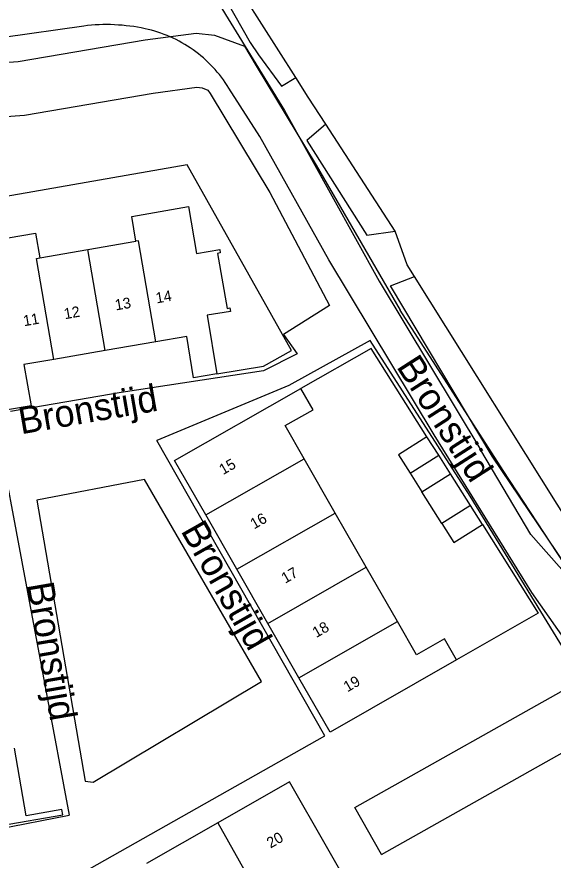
# Model space of a CAD drawing. Extents: x 136000 to 141000, y 400494 to 402006.
# Drawn here: x 137978.9 to 138028.7, y 401593.2 to 401671.5 of the extents above; entities that cross this region are included whole.
import ezdxf

# ---------------------------------------------------------------- set-up
doc = ezdxf.new("R2010")
doc.units = 0
for name, color, linetype in [('gg-afsc-erfafscheiding', 7, 'Continuous'), ('gg-afsc-hekwerk', 7, 'Continuous'), ('gg-anno-huisnummerreeks BGT', 7, 'Continuous'), ('gg-anno-openbare ruimte label', 7, 'Continuous'), ('gg-bbg-bijgebouw', 7, 'Continuous'), ('gg-bbg-hoofdgebouw', 7, 'Continuous'), ('gg-bbg-luifel en loopbrug', 7, 'Continuous'), ('gg-bbg-tussenscheiding', 7, 'Continuous'), ('gg-knt-onverhard', 7, 'Continuous'), ('gg-knt-plantopografie kant verharding', 7, 'Continuous'), ('gt-grn-groengrens', 7, 'Continuous')]:
    doc.layers.add(name, color=color, linetype=linetype)

msp = doc.modelspace()

# ---------------------------------------------------------------- linework, layer by layer
at = {"layer": 'gg-afsc-erfafscheiding'}
msp.add_line((138032.022, 401621.435), (138015.818, 401647.355), dxfattribs=at)
for points in [[(137997.493, 401638.311), (138001.817, 401639.022), (138004.397, 401640.486), (137994.734, 401657.711), (137974.73, 401654.239), (137975.388, 401650.473)], [(138015.818, 401647.355), (138015.138, 401648.443), (138014.012, 401651.568)], [(138016.971, 401632.48), (138011.798, 401640.684), (138005.278, 401636.966)], [(138022.117, 401624.336), (138027.297, 401616.101), (138019.701, 401611.753)]]:
    msp.add_lwpolyline(points, dxfattribs=at)
at = {"layer": 'gg-afsc-hekwerk'}
for p, q in [((138004.812, 401665.821), (137997.627, 401677.163)), ((138014.012, 401651.568), (138007.594, 401661.484))]:
    msp.add_line(p, q, dxfattribs=at)
msp.add_lwpolyline([(138007.594, 401661.484), (138005.966, 401663.999), (138004.812, 401665.821)], dxfattribs=at)
at = {"layer": 'gg-bbg-bijgebouw'}
for p, q in [((138018.057, 401630.762), (138016.971, 401632.48)), ((138019.142, 401629.043), (138018.057, 401630.762)), ((138015.403, 401629.084), (138016.488, 401627.366)), ((138016.488, 401627.366), (138019.142, 401629.043)), ((138021, 401626.103), (138018.347, 401624.427)), ((138022.117, 401624.336), (138021, 401626.103))]:
    msp.add_line(p, q, dxfattribs=at)
for points in [[(138016.971, 401632.48), (138014.317, 401630.802), (138015.403, 401629.084)], [(138018.347, 401624.427), (138019.458, 401622.663), (138022.117, 401624.336)]]:
    msp.add_lwpolyline(points, dxfattribs=at)
at = {"layer": 'gg-bbg-hoofdgebouw'}
for p, q in [((137985.522, 401649.852), (137989.979, 401650.626)), ((137981.064, 401649.077), (137985.522, 401649.852)), ((137991.827, 401641.289), (137987.124, 401640.478)), ((137987.124, 401640.478), (137982.367, 401639.657)), ((138008.456, 401625.396), (138005.571, 401630.436)), ((137999.333, 401620.178), (137996.449, 401625.219)), ((138011.341, 401620.355), (138008.456, 401625.396)), ((138002.216, 401615.136), (137999.333, 401620.178)), ((138014.227, 401615.315), (138011.341, 401620.355)), ((138005.1, 401610.095), (138002.216, 401615.136)), ((137997.588, 401596.638), (137990.963, 401592.85))]:
    msp.add_line(p, q, dxfattribs=at)
for points in [[(137989.979, 401650.626), (137989.587, 401652.917), (137994.842, 401653.844), (137995.594, 401649.484), (137997.745, 401649.855), (137997.8, 401649.54), (137997.549, 401649.496), (137998.435, 401644.391), (137998.687, 401644.435), (137998.741, 401644.119), (137996.582, 401643.755), (137997.493, 401638.311)], [(137975.388, 401650.473), (137980.662, 401651.386), (137981.064, 401649.077)], [(137982.367, 401639.657), (137979.564, 401639.173), (137980.261, 401635.356), (137978.073, 401634.961), (137975.388, 401650.473)], [(137997.493, 401638.311), (137995.303, 401637.944), (137994.684, 401641.782), (137991.827, 401641.289)], [(137996.449, 401625.219), (137993.566, 401630.261), (138005.278, 401636.966)], [(138005.571, 401630.436), (138003.813, 401633.508), (138006.412, 401634.984), (138005.278, 401636.966)], [(138019.701, 401611.753), (138018.606, 401613.71), (138015.999, 401612.218), (138014.227, 401615.315)], [(138019.701, 401611.753), (138007.983, 401605.053), (138005.1, 401610.095)], [(137969.323, 401594.961), (137971.61, 401595.36), (137971.642, 401595.179), (137973.039, 401595.425), (137973.008, 401595.604), (137976.111, 401596.146), (137976.141, 401595.973), (137977.51, 401596.215), (137977.48, 401596.385), (137983.184, 401597.381), (137983.098, 401597.873), (137979.799, 401597.285), (137978.706, 401603.577)], [(138011.094, 401588.419), (138004.212, 401600.426), (137997.588, 401596.638)]]:
    msp.add_lwpolyline(points, dxfattribs=at)
at = {"layer": 'gg-bbg-luifel en loopbrug'}
for p, q in [((138021, 401626.103), (138019.142, 401629.043)), ((138018.347, 401624.427), (138016.488, 401627.366))]:
    msp.add_line(p, q, dxfattribs=at)
at = {"layer": 'gg-bbg-tussenscheiding'}
for p, q in [((137987.124, 401640.478), (137985.522, 401649.852)), ((137996.449, 401625.219), (138005.571, 401630.436)), ((138015.403, 401629.084), (138018.057, 401630.762)), ((137999.333, 401620.178), (138008.456, 401625.396)), ((138002.216, 401615.136), (138011.341, 401620.355)), ((138005.1, 401610.095), (138014.227, 401615.315)), ((137997.588, 401596.638), (138004.355, 401584.57))]:
    msp.add_line(p, q, dxfattribs=at)
for points in [[(137991.827, 401641.289), (137990.22, 401650.668), (137989.979, 401650.626)], [(137982.367, 401639.657), (137980.762, 401649.025), (137981.064, 401649.077)]]:
    msp.add_lwpolyline(points, dxfattribs=at)
at = {"layer": 'gg-knt-onverhard'}
for points in [[(137946.996, 401666.717), (137966.229, 401670.468), (137982.085, 401673.277), (137991.887, 401674.898), (137995.879, 401675.646), (138003.747, 401662.755), (138012.533, 401646.908), (138021.97, 401631.217)], [(137985.132, 401670.609), (137977.702, 401669.532), (137956.702, 401665.654), (137947.963, 401664.063)], [(138052.497, 401589.179), (138048.199, 401587.546), (138036.73, 401603.736), (138026.706, 401618.022), (138017.627, 401632.643), (138007.864, 401648.891), (138001.463, 401660.341), (137998.597, 401664.84)], [(138036.497, 401620.169), (138034.261, 401618.884), (138032.945, 401618.806), (138031.788, 401620.445), (138029.959, 401619.624), (138026.61, 401623.404), (138021.97, 401631.217)]]:
    msp.add_lwpolyline(points, dxfattribs=at)
for centre, radius, start, end in [((137987.233, 401653.663), 17.076, 77.86245, 97.06669), ((137988.295, 401658.57), 12.055, 54.62883, 77.89375), ((137988.323, 401658.579), 12.031, 31.35837, 54.71469)]:
    msp.add_arc(centre, radius, start, end, dxfattribs=at)
at = {"layer": 'gg-knt-plantopografie kant verharding'}
for p, q in [((137988.614, 401636.582), (137978.354, 401634.817)), ((137977.151, 401632.611), (137983.788, 401597.329)), ((137990.781, 401628.517), (137980.784, 401626.588)), ((137980.784, 401626.588), (137985.27, 401600.506)), ((138012.74, 401593.699), (138033.678, 401605.48)), ((137959.22, 401592.642), (137983.788, 401597.329))]:
    msp.add_line(p, q, dxfattribs=at)
for points in [[(137940.923, 401665.53), (137964.223, 401666.487), (137972.09, 401666.81), (137979.046, 401667.304), (137990.837, 401669.332), (137995.561, 401669.956), (137997.263, 401669.77), (138000.031, 401668.749), (138001.14, 401666.91), (138006.691, 401657.687), (138014.476, 401644.213)], [(137953.807, 401661.522), (137964.429, 401661.491), (137972.37, 401661.818), (137979.648, 401662.334), (137991.589, 401664.388), (137995.617, 401664.92), (137996.109, 401664.866), (137996.655, 401664.665), (137996.856, 401664.33), (138002.385, 401655.147), (138007.923, 401644.676)], [(138007.923, 401644.676), (138003.67, 401641.972), (138004.934, 401640.168), (138001.802, 401638.603), (137988.614, 401636.582)], [(138036.603, 401610.19), (138024.029, 401629.349), (138014.476, 401644.213)], [(138011.708, 401641.416), (138004.145, 401637.223), (137991.9, 401632.138)], [(138031.385, 401609.926), (138020.978, 401626.946), (138011.708, 401641.416)], [(137973.139, 401590.207), (137975.177, 401586.459), (138007.491, 401604.72), (137991.9, 401632.138)], [(137985.27, 401600.506), (137985.997, 401600.4), (138001.62, 401609.763), (137990.781, 401628.517)], [(138012.74, 401593.699), (138010.288, 401598.057), (138031.385, 401609.926)]]:
    msp.add_lwpolyline(points, dxfattribs=at)
at = {"layer": 'gt-grn-groengrens'}
for points in [[(137946.799, 401667.257), (137961.308, 401669.984), (137981.728, 401673.716), (137996.3, 401676.643), (138000.558, 401669.085), (138001.333, 401667.924), (138003.477, 401665.021), (138004.812, 401665.821)], [(138007.594, 401661.484), (138005.824, 401659.988), (138011.403, 401651.198), (138014.012, 401651.568)], [(138032.022, 401621.435), (138029.879, 401620.499), (138023.03, 401630.668), (138013.59, 401646.499), (138015.818, 401647.355)]]:
    msp.add_lwpolyline(points, dxfattribs=at)

# ---------------------------------------------------------------- texts
at = {"layer": 'gg-anno-huisnummerreeks BGT'}
for s, rotation, p in [('14', 9.8, (137991.894, 401644.852)), ('13', 9.8, (137988.114, 401644.2)), ('12', 9.8, (137983.384, 401643.384)), ('11', 9.8, (137979.604, 401642.732)), ('15', 29.8, (137998.054, 401628.906)), ('16', 29.8, (138000.937, 401623.864)), ('17', 29.8, (138003.821, 401618.823)), ('18', 29.8, (138006.704, 401613.781)), ('19', 29.8, (138009.588, 401608.74)), ('20', 29.8, (138002.46, 401594.24))]:
    msp.add_text(s, height=1, rotation=rotation, dxfattribs=at).set_placement(p)
at = {"layer": 'gg-anno-openbare ruimte label'}
for rotation, p in [(302.7, (138014.082, 401638.989)), (9.8, (137979.315, 401632.696)), (299.6, (137994.086, 401623.746)), (279.8, (137979.841, 401618.781))]:
    msp.add_text('Bronstijd', height=2.5, rotation=rotation, dxfattribs=at).set_placement(p)

doc.saveas('drawing.dxf')
